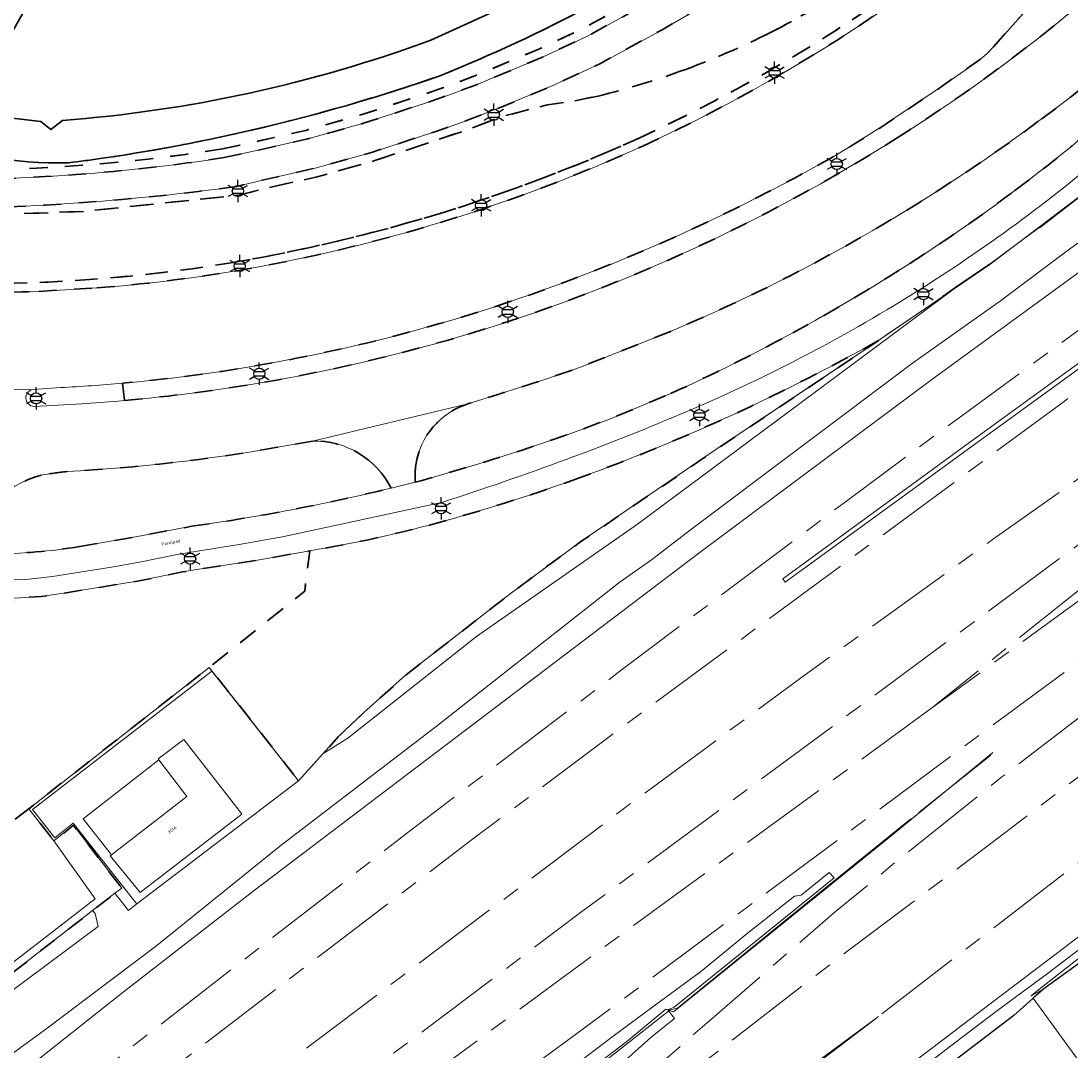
# Model space of a CAD drawing. Extents: x 105780 to 185197, y 477999 to 525027.
# Tile 240 of 562: x 107620 to 107739, y 478290 to 478407. Entities that reach past the tile are written whole.
import ezdxf
from ezdxf.enums import TextEntityAlignment as Align

# ---------------------------------------------------------------- set-up
doc = ezdxf.new("R2010")
doc.units = 0
doc.linetypes.add('AM-AS', pattern=[16, 10, -2, 2, -2])
doc.linetypes.add('XX-HIDDEN', pattern=[4, 2, -2])
for name, color, linetype, lineweight in [('B-GV-GR-GRAS_GAZON-G', 252, 'Continuous', 13), ('B-GV-GR-MATERIAALGRENS-G', 252, 'XX-HIDDEN', 35), ('B-RO-IE-MEUBILAIR_WEGMEUBILAIR-S', 252, 'Continuous', 25), ('B-RO-IE-TERREINAFSCHEIDING_KUNSTMATIG_HEKWERK-G', 252, 'IE-TERREINAFSCHEIDING-KUNSTMATIG', 18), ('B-RO-IE-TERREINAFSCHEIDING_KUNSTMATIG_SCHUTTING-G', 252, 'IE-TERREINAFSCHEIDING-KUNSTMATIG-DICHT', 18), ('B-WE-AM-AS_SPOOR-G', 252, 'AM-AS', 18), ('B-WE-GW-WATERGANG_SLOOT_INSTEEK-G', 252, 'Continuous', 30), ('B-XX-KG-KADASTRAAL_BEBOUWING-G', 252, 'Continuous', 20), ('B1-WE-GW-TALUD_KRUIN-G', 252, 'Continuous', 25), ('B1-WE-KW-KUNSTWERK_GELUIDSWERING_SCHERM-G', 170, 'Continuous', 18), ('B1-WE-OG-BEBOUWING-T18', 7, 'Continuous', 18), ('B1-WE-OG-TOPOGRAFIE-T18', 10, 'Continuous', 18), ('B1-WE-VH-VERHARDING_ASFALT-GV', 252, 'Continuous', 18), ('B1-WE-VH-VERHARDING_BETONSTRAATSTEEN-GV', 252, 'Continuous', 18), ('B1-WE-VH-VERHARDING_GESLOTEN-GV', 252, 'Continuous', 18), ('B1-WE-VH-VERHARDING_HALFVERHARDING-GV', 252, 'Continuous', 18), ('B1-WE-VH-VERHARDING_OPEN-GV', 252, 'Continuous', 18), ('B1-WE-VH-VERHARDING_TEGEL-GV', 252, 'Continuous', 18)]:
    doc.layers.add(name, color=color, linetype=linetype, lineweight=lineweight)
doc.styles.add('NLCS-ISO', font='NLCS-ISO.ttf')
doc.styles.add('NLCS-ISO-M200-T18', font='NLCS-ISO.ttf', dxfattribs={"height": 0.36})
doc.linetypes.add('IE-TERREINAFSCHEIDING-KUNSTMATIG', pattern='A,4,[82,NLCS.SHX,S=0.75,R=90,X=0,Y=0],4,-2', length=10)
doc.linetypes.add('IE-TERREINAFSCHEIDING-KUNSTMATIG-DICHT', pattern='A,8,-1,[82,NLCS.SHX,S=0.75,R=90,X=0,Y=0],-1', length=10)

# ---------------------------------------------------------------- blocks, each defined once
blk = doc.blocks.new('B-SIE-WEG_LICHTMAST-SO')
at = {"ltscale": 0.1}
for p, q in [((0, 1.27), (0, 2.53)), ((-1.1, 0.63), (-2.19, 1.27)), ((1.1, 0.63), (2.19, 1.27)), ((-1.1, -0.63), (-2.19, -1.27)), ((0, -1.27), (0, -2.53)), ((1.1, -0.63), (2.19, -1.27))]:
    blk.add_line(p, q, dxfattribs=at)
at = {"flags": 128}
for points in [[(-1.16, 0.5), (1.16, 0.5)], [(-1.16, -0.5), (1.16, -0.5)]]:
    blk.add_lwpolyline(points, dxfattribs=at)
at = {"ltscale": 0.1}
blk.add_circle((0, 0), 1.27, dxfattribs=at)
at = {"style": 'NLCS-ISO'}
blk.add_attdef('TYPE', text='', height=1.8, dxfattribs=at).set_placement((0, 2.53), align=Align.BOTTOM_CENTER)

msp = doc.modelspace()

# ---------------------------------------------------------------- linework, layer by layer
at = {"layer": 'B-GV-GR-GRAS_GAZON-G', "flags": 128}
for points in [[(107617.941, 478286.114), (107631.373, 478296.74), (107646.06, 478308.131), (107696.751, 478346.6), (107722.864, 478366.032), (107762.109, 478394.678)], [(107609.425, 478282.958), (107622.472, 478292.458), (107635.171, 478302.049), (107649.281, 478313.393), (107666.839, 478326.858), (107687.681, 478343.234), (107691.245, 478345.736), (107695.788, 478349.219), (107720.813, 478367.989), (107730.761, 478375.047), (107738.328, 478380.745), (107747.427, 478387.342)], [(107747.427, 478387.342), (107738.328, 478380.745), (107730.761, 478375.047), (107720.813, 478367.989), (107695.788, 478349.219), (107691.245, 478345.736), (107687.681, 478343.234), (107666.839, 478326.858), (107649.281, 478313.393), (107635.171, 478302.049), (107622.472, 478292.458), (107609.425, 478282.958)], [(107739.6, 478386.718), (107738.28, 478385.701), (107735.253, 478383.368), (107734.87, 478383.145), (107731.249, 478380.46), (107731.247, 478380.459), (107729.917, 478379.473), (107726.513, 478377.181), (107725.684, 478376.597), (107725.68, 478376.594), (107725.248, 478376.216), (107689.638, 478349.762), (107671.388, 478337.023), (107656.82, 478325.514), (107653.988, 478323.727), (107651.242, 478320.688), (107632.914, 478306.741), (107631.972, 478305.995), (107630.436, 478307.949), (107627.895, 478305.978), (107628.183, 478305.667), (107628.528, 478304.194), (107618.761, 478296.894), (107604.434, 478285.447)], [(107760.33, 478316.765), (107735.099, 478296.992), (107734.263, 478296.337), (107735.687, 478297.126), (107756.704, 478312.29)]]:
    msp.add_lwpolyline(points, dxfattribs=at)
for points in [[(107725.248, 478376.216), (107725.68, 478376.594), (107724.467, 478375.741), (107724.328, 478375.65), (107724.172, 478375.493), (107719.73, 478372.487), (107717.864, 478371.204), (107716.953, 478370.577), (107715.55, 478369.612), (107711.174, 478366.678), (107698.651, 478358.281), (107683.236, 478347.785), (107679.9, 478345.359), (107675.077, 478341.757), (107663.369, 478332.648), (107658.647, 478328.411), (107655.748, 478325.675), (107653.988, 478323.727), (107656.82, 478325.514), (107671.388, 478337.023), (107689.638, 478349.762)], [(107848.347, 478375.906), (107844.819, 478374.31), (107842.355, 478372.526), (107826.061, 478362.472), (107798.174, 478343.17), (107775.979, 478326.899), (107756.704, 478312.29), (107735.687, 478297.126), (107734.472, 478296.049), (107739.5, 478289.139), (107755.237, 478301.571), (107777.479, 478318.952), (107778.692, 478320.72), (107780.725, 478323.381), (107788.411, 478330.715), (107812.863, 478347.443), (107850.394, 478372.204)], [(107631.972, 478305.995), (107632.914, 478306.741), (107632.551, 478307.201), (107625.719, 478315.886), (107623.62, 478314.243), (107621.107, 478317.443), (107641.425, 478333.111), (107641.102, 478333.513), (107620.676, 478317.524), (107623.522, 478313.886), (107625.737, 478315.649), (107631.205, 478308.545), (107630.436, 478307.949)], [(107600.824, 478284.923), (107599.429, 478281.154), (107598.286, 478279.491), (107596.839, 478277.827), (107595.052, 478276.398), (107589.4, 478274.279), (107587.751, 478272.658), (107591.992, 478271.381), (107592.89, 478273.31), (107594.36, 478275.169), (107599.282, 478279.87), (107604.434, 478285.447), (107618.761, 478296.894), (107628.528, 478304.194), (107628.183, 478305.667), (107627.895, 478305.978), (107612.383, 478293.948), (107601.165, 478285.129)], [(107692.306, 478263.217), (107708.365, 478266.343), (107709.064, 478266.477), (107713.974, 478270.592), (107717.134, 478272.591), (107725.656, 478279.258), (107733.307, 478284.826), (107739.5, 478289.139), (107734.472, 478296.049), (107732.275, 478294.102), (107725.464, 478288.882), (107718.694, 478283.992), (107712.978, 478280.314), (107703.373, 478272.764), (107690.249, 478262.933)]]:
    msp.add_lwpolyline(points, close=True, dxfattribs=at)
at = {"layer": 'B-GV-GR-MATERIAALGRENS-G', "flags": 128}
for points in [[(107642.814, 478391.284), (107646.67, 478392.134), (107652.299, 478393.405), (107658.494, 478395.136), (107665.726, 478397.496), (107668.752, 478398.548), (107671.762, 478399.692), (107678.872, 478402.666), (107683.897, 478405.01), (107690.741, 478408.75), (107696.482, 478412.124), (107699.138, 478413.799), (107702.056, 478415.766), (107702.676, 478416.184), (107709.308, 478421.163), (107713, 478424.197), (107718.813, 478429.205), (107720.728, 478430.999), (107724.443, 478434.714), (107728.544, 478439.058), (107737.232, 478448.932), (107752.332, 478465.778), (107769.969, 478485.731), (107780.355, 478497.586), (107790.017, 478508.958), (107793.4, 478513.26), (107795.819, 478516.891), (107797.096, 478519.05), (107799.63, 478523.966), (107800.723, 478526.584), (107801.75, 478528.77), (107802.603, 478530.38), (107803.596, 478531.909), (107805.24, 478534.143), (107806.154, 478535.526), (107806.725, 478536.521), (107807.048, 478537.252), (107807.36, 478538.882), (107807.332, 478540.551), (107806.948, 478542.303), (107806.647, 478543.086), (107805.845, 478542.452)], [(107825.238, 478537.962), (107822.497, 478539.788), (107817.542, 478543.078), (107817.02, 478542.479), (107816.582, 478540.837), (107815.654, 478538.479), (107814.908, 478536.914), (107813.927, 478535.26), (107811.117, 478531.391), (107809.163, 478528.827), (107808.292, 478527.471), (107807.259, 478525.567), (107805.522, 478521.6), (107804.557, 478519.662), (107802.543, 478516.049), (107801.474, 478514.278), (107800.885, 478513.369), (107800.35, 478512.542), (107798.945, 478510.506), (107797.485, 478508.508), (107795.966, 478506.555), (107794.385, 478504.651), (107729.542, 478432.24), (107727.812, 478430.439), (107726.03, 478428.691), (107724.198, 478426.994), (107722.345, 478425.383), (107720.439, 478423.836), (107716.531, 478420.864), (107712.315, 478417.867), (107710.163, 478416.432), (107706.617, 478414.231), (107702.811, 478412.154), (107701.005, 478410.937), (107698.26, 478409.206), (107692.427, 478405.778), (107685.439, 478401.959), (107680.246, 478399.537), (107673.781, 478396.84), (107669.92, 478395.337), (107666.806, 478394.254), (107659.494, 478391.868), (107653.136, 478390.091), (107647.316, 478388.777), (107644.235, 478388.016)], [(107805.845, 478542.452), (107806.334, 478540.434), (107806.358, 478538.969), (107806.087, 478537.552), (107805.832, 478536.973), (107805.302, 478536.051), (107804.42, 478534.715), (107802.773, 478532.478), (107801.74, 478530.887), (107800.855, 478529.217), (107799.809, 478526.989), (107798.723, 478524.388), (107796.22, 478519.534), (107794.972, 478517.423), (107792.59, 478513.847), (107789.243, 478509.591), (107779.598, 478498.239), (107769.218, 478486.392), (107751.585, 478466.443), (107736.484, 478449.596), (107730.452, 478442.741), (107727.805, 478439.732), (107723.726, 478435.411), (107720.032, 478431.718), (107718.145, 478429.949), (107712.356, 478424.962), (107708.69, 478421.95), (107702.096, 478416.999), (107701.497, 478416.595), (107698.592, 478414.637), (107695.962, 478412.978), (107690.248, 478409.62), (107683.445, 478405.903), (107678.468, 478403.581), (107671.391, 478400.621), (107668.41, 478399.488), (107665.407, 478398.444), (107664.795, 478398.244), (107658.204, 478396.093), (107652.054, 478394.375), (107646.452, 478393.11), (107645.206, 478392.835), (107642.629, 478392.267)], [(107642.629, 478392.267), (107645.206, 478392.835), (107646.452, 478393.11), (107652.054, 478394.375), (107658.204, 478396.093), (107664.795, 478398.244), (107665.407, 478398.444), (107668.41, 478399.488), (107671.391, 478400.621), (107678.468, 478403.581), (107683.445, 478405.903), (107690.248, 478409.62), (107695.962, 478412.978), (107698.592, 478414.637), (107701.497, 478416.595), (107702.096, 478416.999), (107708.69, 478421.95), (107712.356, 478424.962), (107718.145, 478429.949), (107720.032, 478431.718), (107723.726, 478435.411), (107727.805, 478439.732), (107730.452, 478442.741), (107736.484, 478449.596), (107751.585, 478466.443), (107769.218, 478486.392), (107779.598, 478498.239), (107789.243, 478509.591), (107792.59, 478513.847), (107794.972, 478517.423), (107796.22, 478519.534), (107798.723, 478524.388), (107799.809, 478526.989), (107800.855, 478529.217), (107801.74, 478530.887), (107802.773, 478532.478), (107804.42, 478534.715), (107805.302, 478536.051), (107805.832, 478536.973), (107806.087, 478537.552), (107806.358, 478538.969), (107806.334, 478540.434), (107805.845, 478542.452)], [(107741.958, 478417.277), (107729.957, 478403.808), (107729.253, 478403.07), (107728.499, 478402.441), (107726.869, 478401.285), (107722.778, 478398.432), (107716.925, 478394.535), (107714.028, 478392.72), (107711.8, 478391.381)], [(107685.173, 478398.263), (107682.335, 478397.672), (107679.465, 478397.267), (107674.156, 478395.912), (107670.268, 478394.399), (107659.781, 478390.91), (107653.365, 478389.117), (107647.549, 478387.805), (107644.426, 478387.032), (107626.95, 478385.203), (107609.155, 478384.525), (107606.494, 478377.208)], [(107609.439, 478385.46), (107609.155, 478384.525), (107626.95, 478385.203), (107644.426, 478387.032), (107647.549, 478387.805), (107653.365, 478389.117), (107659.781, 478390.91), (107670.268, 478394.399), (107674.156, 478395.912), (107679.465, 478397.267), (107682.335, 478397.672), (107685.173, 478398.263)], [(107621.828, 478376.135), (107628.386, 478376.529)], [(107693.4, 478371.593), (107683.177, 478367.541), (107679.382, 478366.245), (107673.693, 478364.408), (107670.428, 478363.389)], [(107652.519, 478346.753), (107651.937, 478342.157), (107641.102, 478333.513), (107641.425, 478333.111), (107644.06, 478329.838), (107651.242, 478320.688), (107653.988, 478323.727), (107655.748, 478325.675), (107658.647, 478328.411), (107663.369, 478332.648), (107675.077, 478341.757), (107679.9, 478345.359), (107683.236, 478347.785), (107698.651, 478358.281), (107711.174, 478366.678), (107715.55, 478369.612), (107716.953, 478370.577)], [(107631.295, 478365.733), (107631.527, 478363.765)], [(107664.469, 478354.506), (107665.097, 478354.687), (107667.431, 478355.357), (107671.674, 478356.61), (107676.689, 478358.181), (107681.662, 478359.881), (107686.589, 478361.703), (107693.428, 478364.57)], [(107652.829, 478359.182), (107648.872, 478358.476)], [(107626.472, 478347.23), (107633.012, 478348.377), (107639.135, 478349.522)]]:
    msp.add_lwpolyline(points, dxfattribs=at)
for points in [[(107718.937, 478393.445, 0.0628669), (107756.282, 478424.197)], [(107766.452, 478423.943, -0.0517301), (107735.022, 478395.369)], [(107689.836, 478393.507, 0.0668774), (107731.614, 478420.033)], [(107731.614, 478420.033, -0.0668774), (107689.836, 478393.507)], [(107690.252, 478392.598, 0.0669459), (107732.26, 478419.27)], [(107700.297, 478418.185, -0.0541603), (107667.17, 478400.521)], [(107704.635, 478405.421, 0.0340311), (107713.92, 478410.917)], [(107713.92, 478410.917, -0.0340311), (107704.635, 478405.421)], [(107695.109, 478401.286, 0.0284625), (107704.635, 478405.421)], [(107704.635, 478405.421, -0.0284625), (107695.109, 478401.286)], [(107685.173, 478398.263, 0.0286637), (107695.109, 478401.286)], [(107695.109, 478401.286, -0.0286637), (107685.173, 478398.263)], [(107667.17, 478400.521, -0.0474713), (107629.001, 478391.214)], [(107732.418, 478387.57, 0.0176006), (107743.708, 478396.681)], [(107735.022, 478395.369, -0.0600634), (107693.4, 478371.593)], [(107625.176, 478390.695, -0.1016388), (107607.367, 478393.947)], [(107643.809, 478379.41, 0.0644241), (107689.836, 478393.507)], [(107689.836, 478393.507, -0.0644241), (107643.809, 478379.41)], [(107670.462, 478371.283, 0.0677432), (107718.937, 478393.445)], [(107642.629, 478392.267, -0.0417707), (107608.826, 478389.841)], [(107608.826, 478389.841, 0.0417707), (107642.629, 478392.267)], [(107643.975, 478378.424, 0.064436), (107690.252, 478392.598)], [(107609.203, 478388.779, 0.0396589), (107642.814, 478391.284)], [(107629.001, 478391.214, -0.0043989), (107625.176, 478390.695)], [(107711.8, 478391.381, -0.047706), (107675.343, 478375.02)], [(107644.235, 478388.016, -0.0308679), (107609.439, 478385.46)], [(107720.502, 478379.293, 0.0181821), (107732.418, 478387.57)], [(107606.494, 478377.208, 0.0532223), (107643.809, 478379.41)], [(107643.809, 478379.41, -0.0532223), (107606.494, 478377.208)], [(107707.236, 478371.433, 0.0177955), (107720.502, 478379.293)], [(107628.386, 478376.529, 0.0219974), (107643.975, 478378.424)], [(107606.613, 478376.162, 0.0204404), (107621.828, 478376.135)], [(107675.343, 478375.02, -0.0591435), (107631.295, 478365.733)], [(107631.527, 478363.765, 0.0502934), (107670.462, 478371.283)], [(107716.953, 478370.577, -0.0406819), (107683.169, 478355.052)], [(107693.428, 478364.57, 0.01891), (107707.236, 478371.433)], [(107670.428, 478363.389, 0.2857639), (107664.537, 478356.486)], [(107648.872, 478358.476, -0.0301871), (107624.984, 478355.725)], [(107661.722, 478353.851, 0.2890933), (107652.829, 478359.182)], [(107664.537, 478356.486, 0.0575772), (107664.469, 478354.506)], [(107622.097, 478355.311, 0.2771877), (107613.477, 478346.524)], [(107624.984, 478355.725, 0.0193471), (107622.097, 478355.311)], [(107683.169, 478355.052, -0.0193591), (107667.985, 478350.188)], [(107639.135, 478349.522, 0.0254636), (107661.722, 478353.851)], [(107667.985, 478350.188, -0.0281178), (107652.519, 478346.753)], [(107616.47, 478346.396, 0.0399974), (107626.472, 478347.23)]]:
    msp.add_lwpolyline(points, format="xyb", dxfattribs=at)
for points in [[(107592.524, 478279.042), (107595.024, 478281.913), (107596.955, 478282.59), (107596.988, 478282.61), (107597.831, 478283.118), (107600.824, 478284.923), (107601.165, 478285.129), (107603.752, 478290.022), (107606.122, 478294.421), (107610.703, 478304.155), (107612.706, 478309.036), (107614.107, 478312.448), (107620.676, 478317.524), (107641.102, 478333.513), (107651.937, 478342.157), (107652.519, 478346.753), (107646.8, 478345.706), (107639.722, 478344.64), (107638.085, 478344.348), (107633.197, 478343.345), (107624.401, 478341.897), (107622.072, 478341.562), (107619.03, 478341.371), (107615.559, 478329.364), (107614.378, 478324.194), (107611.526, 478316.173), (107608.875, 478310.875), (107605.003, 478304.895), (107601.178, 478299.682), (107598.782, 478296.579), (107597.361, 478293.875), (107596.367, 478290.986), (107595.563, 478287.186), (107594.089, 478282.125), (107592.352, 478278.844)], [(107603.752, 478290.022), (107601.165, 478285.129), (107612.383, 478293.948), (107627.895, 478305.978), (107630.436, 478307.949), (107631.205, 478308.545), (107625.737, 478315.649), (107623.522, 478313.886), (107620.676, 478317.524), (107614.107, 478312.448), (107612.706, 478309.036), (107610.703, 478304.155), (107606.122, 478294.421)]]:
    msp.add_lwpolyline(points, close=True, dxfattribs=at)
at = {"layer": 'B-RO-IE-TERREINAFSCHEIDING_KUNSTMATIG_HEKWERK-G', "flags": 128}
for points in [[(107961.993, 478538.525), (107960.393, 478539.218), (107958.023, 478538.784), (107955.663, 478537.499), (107915.734, 478510.517), (107899.752, 478499.86), (107882.336, 478487.734), (107884.22, 478484.597), (107870.595, 478475.2), (107852.368, 478464.176), (107835.586, 478453.34), (107829.724, 478449.114), (107825.12, 478446.458), (107821.645, 478444.283), (107815.078, 478439.897), (107800.008, 478428.752), (107788.9, 478421.476), (107753.163, 478397.088), (107729.564, 478379.182), (107715.55, 478369.612), (107698.651, 478358.281), (107683.236, 478347.785), (107675.077, 478341.757), (107663.369, 478332.648), (107658.647, 478328.411), (107655.748, 478325.675), (107651.242, 478320.688), (107641.102, 478333.513), (107620.676, 478317.524), (107623.522, 478313.886), (107628.199, 478307.314), (107611.805, 478294.656), (107601.536, 478286.847), (107594.966, 478280.726)], [(107635.424, 478323.049), (107626.836, 478316.37), (107630.048, 478312.32)], [(107721.51, 478317.105), (107729.699, 478323.599)], [(107655.094, 478265.368), (107659.865, 478268.948), (107666.723, 478274.187), (107679.721, 478284.028), (107693.353, 478294.739), (107694.191, 478294.926), (107706.961, 478305.321), (107720.613, 478316.391)]]:
    msp.add_lwpolyline(points, dxfattribs=at)
at = {"layer": 'B-RO-IE-TERREINAFSCHEIDING_KUNSTMATIG_SCHUTTING-G', "flags": 128}
msp.add_lwpolyline([(107706.116, 478343.565), (107713.121, 478348.687), (107726.839, 478358.714), (107737.771, 478366.624), (107750.31, 478375.715), (107763.051, 478385.061), (107763.309, 478384.662), (107749.458, 478374.515), (107729.917, 478360.317), (107706.375, 478343.177)], close=True, dxfattribs=at)
msp.add_lwpolyline([(107654.766, 478265.528), (107680.463, 478285.085), (107688.424, 478291.143), (107692.843, 478294.805), (107693.709, 478294.528), (107717.967, 478314.129), (107729.899, 478323.911)], dxfattribs=at)
at = {"layer": 'B-WE-AM-AS_SPOOR-G', "flags": 128}
for points in [[(107969.603, 478530.817), (107965.311, 478528.024), (107864.19, 478459.52), (107835.298, 478439.774), (107810.071, 478422.355), (107799.345, 478414.798), (107778.622, 478400.002), (107754.83, 478382.889), (107722.632, 478359.287), (107713.466, 478352.492), (107687.502, 478332.988), (107663.322, 478314.589), (107635.553, 478293.042), (107612.393, 478274.843)], [(107922.491, 478491.604), (107920.044, 478490.073), (107871.059, 478456.858), (107836.304, 478433.152), (107816.059, 478419.196), (107783.069, 478396.047), (107758.291, 478378.33), (107737.981, 478363.667), (107689.941, 478328.276), (107670.95, 478314.059), (107632.404, 478284.653), (107618.01, 478273.473)], [(107905.819, 478433.515), (107894.079, 478426.238), (107877.87, 478415.848), (107856.31, 478401.983), (107835.756, 478388.528), (107822.912, 478379.96), (107798.788, 478363.626), (107790.897, 478358.121), (107778.392, 478349.324), (107762.107, 478337.696), (107738.379, 478320.232), (107729.525, 478313.477), (107712.502, 478300.679), (107694.135, 478286.476), (107682.278, 478277.487)], [(107908.807, 478428.656), (107873.694, 478406.102), (107854.983, 478393.862), (107835.165, 478380.528), (107806.88, 478360.809), (107789.452, 478348.409), (107778.195, 478340.206), (107760.643, 478327.234), (107739.791, 478311.547), (107716.94, 478293.995)], [(107803.256, 478398.781), (107785.451, 478386.819), (107777.691, 478381.505), (107745.249, 478358.913), (107729.979, 478348.091), (107708.098, 478332.299), (107689.822, 478318.826), (107653.498, 478291.422), (107640.337, 478281.318), (107627.356, 478271.194)], [(107816.956, 478387.373), (107798.023, 478376.392), (107786.462, 478368.633), (107781.512, 478365.103), (107763.281, 478351.548), (107741.501, 478335.574), (107681.6, 478291.206), (107672.192, 478284.336), (107648.054, 478266.146)], [(107817.949, 478385.799), (107799.095, 478371.909), (107755.151, 478339.757), (107730.944, 478321.134), (107719.178, 478311.702), (107712.089, 478305.885), (107697.528, 478293.27), (107681.145, 478278.868)], [(107763.496, 478364.469), (107747.243, 478353.081), (107683.201, 478305.765), (107649.38, 478280.329), (107635.113, 478269.302)], [(107753.23, 478353.177), (107723.126, 478329.038)], [(107754.326, 478351.798), (107723.126, 478329.038)], [(107723.126, 478329.038), (107685.368, 478301.493), (107659.297, 478282.261), (107640.669, 478267.947)], [(107716.94, 478293.995), (107673.727, 478262.039)], [(107716.94, 478293.995), (107675.39, 478262.148)]]:
    msp.add_lwpolyline(points, dxfattribs=at)
at = {"layer": 'B-WE-GW-WATERGANG_SLOOT_INSTEEK-G', "flags": 128}
for points in [[(107766.966, 478492.464), (107731.472, 478452.389), (107720.694, 478440.422), (107716.803, 478436.453), (107713.588, 478433.569), (107704.522, 478425.981), (107695.391, 478419.483), (107689.724, 478415.741), (107686.006, 478413.476), (107682.795, 478411.913), (107673.701, 478407.997), (107666.227, 478404.589)], [(107666.227, 478404.589), (107673.701, 478407.997), (107682.795, 478411.913), (107686.006, 478413.476), (107689.724, 478415.741), (107695.391, 478419.483), (107704.522, 478425.981), (107713.588, 478433.569), (107716.803, 478436.453), (107720.694, 478440.422), (107731.472, 478452.389), (107766.966, 478492.464)], [(107621.014, 478409.497), (107613.628, 478396.374), (107622.054, 478395.374), (107623.162, 478394.458), (107624.484, 478395.5)], [(107624.484, 478395.5), (107623.162, 478394.458), (107622.054, 478395.374), (107613.628, 478396.374), (107609.876, 478397.187), (107607.367, 478393.947)]]:
    msp.add_lwpolyline(points, dxfattribs=at)
for points in [[(107667.17, 478400.521, 0.0541603), (107700.297, 478418.185)], [(107666.227, 478404.589, -0.0692547), (107624.484, 478395.5)], [(107624.484, 478395.5, 0.0692547), (107666.227, 478404.589)], [(107629.001, 478391.214, 0.0474713), (107667.17, 478400.521)], [(107607.367, 478393.947, 0.1016388), (107625.176, 478390.695)], [(107625.176, 478390.695, 0.0043989), (107629.001, 478391.214)]]:
    msp.add_lwpolyline(points, format="xyb", dxfattribs=at)
at = {"layer": 'B-XX-KG-KADASTRAAL_BEBOUWING-G', "flags": 128}
msp.add_lwpolyline([(107629.9, 478312.205), (107632.795, 478308.63), (107633.286, 478308.024), (107644.804, 478316.922), (107644.351, 478317.505), (107638.234, 478325.382), (107635.336, 478323.164), (107635.424, 478323.049), (107638.581, 478318.924), (107630.048, 478312.32)], close=True, dxfattribs=at)
at = {"layer": 'B1-WE-GW-TALUD_KRUIN-G', "flags": 128}
for points in [[(107848.347, 478375.906), (107844.819, 478374.31), (107842.355, 478372.526), (107826.061, 478362.472), (107798.174, 478343.17), (107775.979, 478326.899), (107756.704, 478312.29), (107735.687, 478297.126), (107734.472, 478296.049)], [(107734.472, 478296.049), (107732.275, 478294.102), (107725.464, 478288.882), (107718.694, 478283.992), (107712.978, 478280.314), (107703.373, 478272.764), (107690.249, 478262.933)]]:
    msp.add_lwpolyline(points, dxfattribs=at)
at = {"layer": 'B1-WE-KW-KUNSTWERK_GELUIDSWERING_SCHERM-G', "flags": 128}
msp.add_lwpolyline([(107908.386, 478495.889), (107902.28, 478491.843), (107856.342, 478460.521), (107808.203, 478427.469), (107806.976, 478426.69), (107788.72, 478413.783), (107762.109, 478394.678), (107722.864, 478366.032), (107696.751, 478346.6), (107646.06, 478308.131), (107631.373, 478296.74), (107617.941, 478286.114), (107604.974, 478276.194), (107597.001, 478269.869)], dxfattribs=at)
at = {"layer": 'B1-WE-VH-VERHARDING_ASFALT-GV'}
for points in [[(107756.282, 478424.197, -0.0628669), (107718.937, 478393.445)], [(107735.022, 478395.369, 0.0517301), (107766.452, 478423.943)], [(107732.26, 478419.27, -0.0669459), (107690.252, 478392.598)], [(107743.708, 478396.681, -0.0176006), (107732.418, 478387.57)], [(107693.4, 478371.593, 0.0600634), (107735.022, 478395.369)], [(107718.937, 478393.445, -0.0677432), (107670.462, 478371.283)], [(107690.252, 478392.598, -0.064436), (107643.975, 478378.424)], [(107721.896, 478376.502, 0.0371106), (107744.027, 478392.938)], [(107675.343, 478375.02, 0.047706), (107711.8, 478391.381)], [(107732.418, 478387.57, -0.0181821), (107720.502, 478379.293)], [(107720.502, 478379.293, -0.0177955), (107707.236, 478371.433)], [(107643.975, 478378.424, -0.0219974), (107628.386, 478376.529)], [(107695.45, 478362.616, 0.0406122), (107721.896, 478376.502)], [(107621.828, 478376.135, -0.0204404), (107606.613, 478376.162)], [(107631.295, 478365.733, 0.0591435), (107675.343, 478375.02)], [(107670.462, 478371.283, -0.0502934), (107631.527, 478363.765)], [(107707.236, 478371.433, -0.01891), (107693.428, 478364.57)], [(107624.294, 478365.232, 0.0092879), (107631.295, 478365.733)], [(107621.269, 478363.097, -0.9121454), (107621.174, 478365.021)], [(107664.537, 478356.486, -0.2857639), (107670.428, 478363.389)], [(107667.444, 478352.23, 0.0236436), (107695.45, 478362.616)], [(107624.984, 478355.725, 0.0301871), (107648.872, 478358.476)], [(107652.829, 478359.182, -0.2890933), (107661.722, 478353.851)], [(107664.469, 478354.506, -0.0575772), (107664.537, 478356.486)], [(107613.477, 478346.524, -0.2771877), (107622.097, 478355.311)], [(107622.097, 478355.311, -0.0193471), (107624.984, 478355.725)], [(107661.722, 478353.851, -0.0254636), (107639.135, 478349.522)], [(107626.472, 478347.23, -0.0399974), (107616.47, 478346.396)]]:
    msp.add_lwpolyline(points, format="xyb", dxfattribs=at)
at = {"layer": 'B1-WE-VH-VERHARDING_ASFALT-GV', "flags": 128}
for points in [[(107711.8, 478391.381), (107714.028, 478392.72), (107716.925, 478394.535), (107722.778, 478398.432), (107726.869, 478401.285), (107728.499, 478402.441), (107729.253, 478403.07), (107729.957, 478403.808), (107741.958, 478417.277)], [(107628.386, 478376.529), (107621.828, 478376.135)], [(107606.613, 478376.162), (107602.539, 478369.614), (107599.654, 478364.979), (107621.174, 478365.021), (107624.294, 478365.232)], [(107648.872, 478358.476), (107652.829, 478359.182), (107670.428, 478363.389), (107673.693, 478364.408), (107679.382, 478366.245), (107683.177, 478367.541), (107693.4, 478371.593)], [(107621.174, 478365.021), (107599.654, 478364.979)], [(107693.428, 478364.57), (107686.589, 478361.703), (107681.662, 478359.881), (107676.689, 478358.181), (107671.674, 478356.61), (107667.431, 478355.357), (107665.097, 478354.687), (107664.469, 478354.506), (107661.722, 478353.851)], [(107631.527, 478363.765), (107631.137, 478363.73), (107630.748, 478363.696), (107627.261, 478363.439), (107626.701, 478363.407), (107621.269, 478363.097)], [(107670.428, 478363.389), (107652.829, 478359.182)], [(107661.722, 478353.851), (107664.469, 478354.506)], [(107616.47, 478346.396), (107613.477, 478346.524), (107613.141, 478343.43), (107616.352, 478343.372), (107620.361, 478343.494), (107621.368, 478343.589), (107623.364, 478343.845), (107630.277, 478344.946), (107633.24, 478345.461), (107637.672, 478346.365), (107644.521, 478347.465), (107649.42, 478348.323), (107667.444, 478352.23)], [(107639.135, 478349.522), (107633.012, 478348.377), (107626.472, 478347.23)]]:
    msp.add_lwpolyline(points, dxfattribs=at)
at = {"layer": 'B1-WE-VH-VERHARDING_BETONSTRAATSTEEN-GV', "flags": 128}
for points in [[(107621.269, 478363.097), (107626.701, 478363.407), (107627.261, 478363.439), (107630.748, 478363.696), (107631.137, 478363.73), (107631.527, 478363.765), (107631.295, 478365.733)], [(107624.294, 478365.232), (107621.174, 478365.021)]]:
    msp.add_lwpolyline(points, dxfattribs=at)
at = {"layer": 'B1-WE-VH-VERHARDING_BETONSTRAATSTEEN-GV'}
for points in [[(107631.295, 478365.733, -0.0092879), (107624.294, 478365.232)], [(107621.174, 478365.021, 0.9121454), (107621.269, 478363.097)]]:
    msp.add_lwpolyline(points, format="xyb", dxfattribs=at)
at = {"layer": 'B1-WE-VH-VERHARDING_GESLOTEN-GV', "flags": 128}
msp.add_lwpolyline([(107706.116, 478343.565), (107706.375, 478343.177), (107729.917, 478360.317), (107749.458, 478374.515), (107763.309, 478384.662), (107763.051, 478385.061), (107750.31, 478375.715), (107737.771, 478366.624), (107726.839, 478358.714), (107713.121, 478348.687)], close=True, dxfattribs=at)
at = {"layer": 'B1-WE-VH-VERHARDING_HALFVERHARDING-GV', "flags": 128}
for points in [[(107902.28, 478491.843), (107856.342, 478460.521), (107821.269, 478436.44), (107818.895, 478434.81), (107817.228, 478433.665), (107816.31, 478433.041), (107814.388, 478431.733), (107806.976, 478426.69), (107788.72, 478413.783), (107762.109, 478394.678), (107722.864, 478366.032), (107696.751, 478346.6), (107646.06, 478308.131), (107631.373, 478296.74), (107617.941, 478286.114)], [(107720.415, 478288.455), (107729.744, 478295.52), (107737.249, 478301.207), (107752.887, 478313.138), (107759.896, 478318.174), (107767.289, 478323.589), (107778.776, 478331.825), (107794.796, 478343.291), (107801.839, 478348.447), (107808.15, 478352.698), (107815.776, 478358.172), (107824.693, 478364.292), (107827.683, 478366.419), (107837.02, 478373.079), (107844.16, 478378.248), (107851.155, 478383.281), (107855.44, 478386.129), (107860.107, 478389.16), (107867.18, 478393.648), (107874.027, 478398.084)], [(107682.019, 478288.075), (107686.892, 478291.745), (107692.239, 478295.732), (107696.786, 478299.066), (107702.245, 478303.534), (107707.426, 478307.601), (107708.18, 478307.728), (107711.377, 478310.305), (107711.936, 478309.707), (107693.785, 478295.034), (107693.069, 478294.747), (107693.836, 478293.76), (107691.174, 478291.615), (107688.293, 478289.056)]]:
    msp.add_lwpolyline(points, dxfattribs=at)
msp.add_lwpolyline([(107706.116, 478343.565), (107713.121, 478348.687), (107726.839, 478358.714), (107737.771, 478366.624), (107750.31, 478375.715), (107763.051, 478385.061), (107763.309, 478384.662), (107749.458, 478374.515), (107729.917, 478360.317), (107706.375, 478343.177)], close=True, dxfattribs=at)
at = {"layer": 'B1-WE-VH-VERHARDING_OPEN-GV', "flags": 128}
for points in [[(107874.027, 478398.084), (107867.18, 478393.648), (107860.107, 478389.16), (107855.44, 478386.129), (107851.155, 478383.281), (107844.16, 478378.248), (107837.02, 478373.079), (107827.683, 478366.419), (107824.693, 478364.292), (107815.776, 478358.172), (107808.15, 478352.698), (107801.839, 478348.447), (107794.796, 478343.291), (107778.776, 478331.825), (107767.289, 478323.589), (107759.896, 478318.174), (107752.887, 478313.138), (107737.249, 478301.207), (107729.744, 478295.52), (107720.415, 478288.455)], [(107719.286, 478286.127), (107724.642, 478290.294), (107730.49, 478294.719), (107736.078, 478298.833), (107742.272, 478303.54), (107748.759, 478308.31), (107756.339, 478313.928), (107760.33, 478316.765), (107764.391, 478319.947), (107773.896, 478326.93), (107777.432, 478329.387), (107782.607, 478333.028), (107786.419, 478335.626), (107791.452, 478339.245), (107796.549, 478342.982), (107801.132, 478346.211), (107806.47, 478350.036), (107812.765, 478354.529), (107816.113, 478357.116), (107851.329, 478381.644), (107858.57, 478386.745), (107866.072, 478391.629), (107872.805, 478395.976)]]:
    msp.add_lwpolyline(points, dxfattribs=at)
for points in [[(107621.107, 478317.443), (107623.62, 478314.243), (107625.719, 478315.886), (107632.551, 478307.201), (107632.914, 478306.741), (107651.242, 478320.688), (107644.06, 478329.838), (107641.425, 478333.111)], [(107630.048, 478312.32), (107626.836, 478316.37), (107635.424, 478323.049), (107635.336, 478323.164), (107638.234, 478325.382), (107644.351, 478317.505), (107644.804, 478316.922), (107633.286, 478308.024), (107632.795, 478308.63), (107629.9, 478312.205)], [(107638.581, 478318.924), (107635.424, 478323.049), (107626.836, 478316.37), (107630.048, 478312.32)]]:
    msp.add_lwpolyline(points, close=True, dxfattribs=at)
at = {"layer": 'B1-WE-VH-VERHARDING_TEGEL-GV', "flags": 128}
for points in [[(107752.332, 478465.778), (107737.232, 478448.932), (107728.544, 478439.058), (107724.443, 478434.714), (107720.728, 478430.999), (107718.813, 478429.205), (107713, 478424.197), (107709.308, 478421.163), (107702.676, 478416.184), (107702.056, 478415.766), (107699.138, 478413.799), (107696.482, 478412.124), (107690.741, 478408.75), (107683.897, 478405.01), (107678.872, 478402.666), (107671.762, 478399.692), (107668.752, 478398.548), (107665.726, 478397.496), (107658.494, 478395.136), (107652.299, 478393.405), (107646.67, 478392.134), (107642.814, 478391.284)], [(107716.953, 478370.577), (107717.864, 478371.204), (107719.73, 478372.487), (107724.172, 478375.493), (107724.328, 478375.65), (107724.467, 478375.741), (107725.68, 478376.594), (107725.684, 478376.597), (107726.513, 478377.181), (107729.917, 478379.473), (107731.247, 478380.459), (107731.249, 478380.46), (107734.87, 478383.145), (107735.253, 478383.368), (107738.28, 478385.701), (107739.6, 478386.718), (107744.169, 478390.419), (107748.645, 478394.233), (107753.005, 478398.201), (107757.201, 478402.342), (107761.256, 478406.62), (107771.541, 478418.013), (107790.73, 478439.269)], [(107644.235, 478388.016), (107647.316, 478388.777), (107653.136, 478390.091), (107659.494, 478391.868), (107666.806, 478394.254), (107669.92, 478395.337), (107673.781, 478396.84), (107680.246, 478399.537), (107685.439, 478401.959), (107692.427, 478405.778), (107698.26, 478409.206), (107701.005, 478410.937), (107702.811, 478412.154)], [(107667.444, 478352.23), (107649.42, 478348.323), (107644.521, 478347.465), (107637.672, 478346.365), (107633.24, 478345.461), (107630.277, 478344.946), (107623.364, 478343.845), (107621.368, 478343.589), (107620.361, 478343.494), (107616.352, 478343.372), (107613.141, 478343.43), (107613.133, 478341.141), (107614.337, 478341.145), (107615.383, 478341.226), (107616.41, 478341.27), (107619.03, 478341.371), (107622.072, 478341.562), (107624.401, 478341.897), (107633.197, 478343.345), (107638.085, 478344.348), (107639.722, 478344.64), (107646.8, 478345.706), (107652.519, 478346.753)]]:
    msp.add_lwpolyline(points, dxfattribs=at)
at = {"layer": 'B1-WE-VH-VERHARDING_TEGEL-GV'}
for points in [[(107744.027, 478392.938, -0.0371106), (107721.896, 478376.502)], [(107642.814, 478391.284, -0.0396589), (107609.203, 478388.779)], [(107609.439, 478385.46, 0.0308679), (107644.235, 478388.016)], [(107721.896, 478376.502, -0.0406122), (107695.45, 478362.616)], [(107683.169, 478355.052, 0.0406819), (107716.953, 478370.577)], [(107695.45, 478362.616, -0.0236436), (107667.444, 478352.23)], [(107667.985, 478350.188, 0.0193591), (107683.169, 478355.052)], [(107652.519, 478346.753, 0.0281178), (107667.985, 478350.188)]]:
    msp.add_lwpolyline(points, format="xyb", dxfattribs=at)

# ---------------------------------------------------------------- block references
at = {"layer": 'B-RO-IE-MEUBILAIR_WEGMEUBILAIR-S', "xscale": 0.5, "yscale": 0.5, "zscale": 0.5}
for p in [(107705.188, 478400.92), (107673.368, 478396.137), (107712.225, 478390.569), (107644.366, 478387.501), (107671.925, 478385.893), (107644.575, 478379.004), (107722.039, 478375.822), (107674.947, 478373.816), (107646.793, 478366.802), (107621.502, 478364.013), (107696.67, 478362.117), (107667.385, 478351.561), (107638.961, 478345.854)]:
    msp.add_blockref('B-SIE-WEG_LICHTMAST-SO', p, dxfattribs=at)

# ---------------------------------------------------------------- texts
at = {"layer": 'B1-WE-OG-BEBOUWING-T18', "style": 'NLCS-ISO-M200-T18'}
msp.add_text('201A', height=0.36, rotation=37.7, dxfattribs=at).set_placement((107636.943, 478315.128), align=Align.MIDDLE)
at = {"layer": 'B1-WE-OG-TOPOGRAFIE-T18', "style": 'NLCS-ISO-M200-T18'}
msp.add_text('Parelpad', height=0.36, rotation=11, dxfattribs=at).set_placement((107636.79, 478347.637), align=Align.MIDDLE)

doc.saveas('drawing.dxf')
